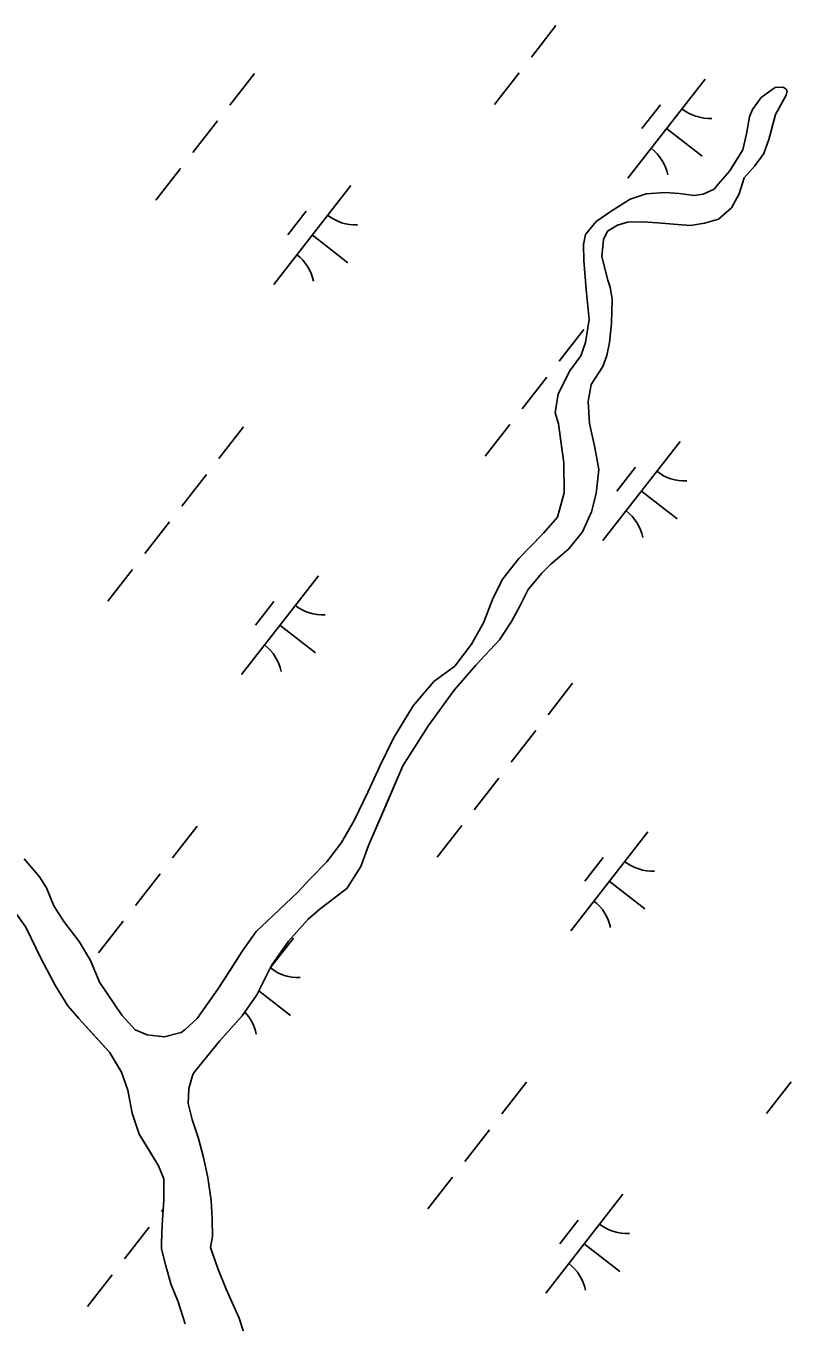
# Model space of a CAD drawing. Extents: x 3888273 to 3909528, y 158682 to 181032.
# Drawn here: x 3899923 to 3900228, y 174166 to 174683 of the extents above; entities that cross this region are included whole.
import ezdxf

# ---------------------------------------------------------------- set-up
doc = ezdxf.new("R2010")
doc.units = 0
doc.layers.add('V-TOPO-SHOR', color=7, linetype='Continuous')
doc.layers.add('V-WETL-SWMP', color=7, linetype='Continuous')

msp = doc.modelspace()

# ---------------------------------------------------------------- linework, layer by layer
at = {"layer": 'V-TOPO-SHOR'}
for points in [[(3900040.42, 174331.07), (3900051.11, 174339.17), (3900056.61, 174348.01), (3900059.71, 174356.43), (3900066.34, 174371.67), (3900073.35, 174388.11), (3900083.56, 174404.18), (3900093.8, 174418.26), (3900102.47, 174428.33), (3900111.95, 174438.41), (3900116.66, 174445.65), (3900120.19, 174452.07), (3900123.32, 174458.49), (3900128.83, 174464.94), (3900132.39, 174468.57), (3900139.51, 174474.63), (3900145.03, 174481.47), (3900148.54, 174489.5), (3900150.46, 174496.7), (3900151.56, 174506.3), (3900149.87, 174515.06), (3900147.77, 174524.62), (3900147.28, 174533.39), (3900148.41, 174540.19), (3900153.12, 174547.43), (3900154.67, 174551.84), (3900155.82, 174557.04), (3900156.53, 174564.63), (3900156.83, 174574.22), (3900155.98, 174579), (3900155.16, 174581.78), (3900152.66, 174591.34), (3900153.39, 174598.13), (3900154.95, 174601.34), (3900158.92, 174603.78), (3900162.9, 174605.02), (3900168.88, 174605.08), (3900174.88, 174604.74), (3900182.87, 174604.03), (3900188.06, 174603.69), (3900193.64, 174604.54), (3900199.21, 174606.2), (3900204.35, 174610.64), (3900207.49, 174616.27), (3900209.42, 174622.67), (3900213.76, 174627.51), (3900217.3, 174632.34), (3900219.24, 174637.95), (3900221.93, 174647.95), (3900226.24, 174655.58), (3900226.62, 174657.19), (3900226.22, 174657.98), (3900225.01, 174658.77), (3900221.82, 174658.73), (3900220.63, 174657.92), (3900216.27, 174654.68), (3900212.73, 174649.86), (3900211.56, 174647.05), (3900210.43, 174640.25), (3900208.9, 174633.85), (3900204.98, 174627.42), (3900203.8, 174625.41), (3900199.06, 174620.17), (3900197.49, 174618.16), (3900193.12, 174616.12), (3900189.53, 174615.68), (3900183.54, 174616.42), (3900177.94, 174616.76), (3900170.37, 174616.28), (3900164, 174614.21), (3900156.46, 174609.34), (3900150.52, 174605.29), (3900146.18, 174600.05), (3900145.43, 174596.05), (3900145.49, 174589.67), (3900146.41, 174578.1), (3900147.73, 174566.14), (3900146.23, 174556.94), (3900144.29, 174551.73), (3900139.96, 174545.7), (3900135.27, 174536.46), (3900134.15, 174528.87), (3900135.4, 174524.49), (3900136.26, 174518.51), (3900137.56, 174508.94), (3900137.68, 174496.97), (3900134.99, 174487.36), (3900129.47, 174480.91), (3900123.94, 174475.27), (3900119.59, 174470.83), (3900113.29, 174462.78), (3900109.38, 174455.15), (3900105.49, 174445.13), (3900100.79, 174436.7), (3900094.1, 174427.85), (3900085.78, 174421.77), (3900077.49, 174412.1), (3900069.64, 174399.24), (3900064.17, 174388.01), (3900059.49, 174377.58), (3900054.02, 174366.35)], [(3900054.02, 174366.35), (3900048.92, 174357.51), (3900043.02, 174349.86), (3900036.3, 174343.01), (3900031.56, 174337.76), (3900021.68, 174328.48), (3900014.96, 174322.02), (3900009.45, 174314.38), (3900004.35, 174306.34), (3899999.63, 174299.11), (3899991.37, 174287.44), (3899986.63, 174283), (3899985.04, 174281.79), (3899978.28, 174280.12), (3899971.48, 174280.85), (3899966.67, 174282.79), (3899961.42, 174288.73), (3899952.5, 174301.8), (3899948.81, 174310.55), (3899944.34, 174318.09), (3899938.27, 174326.01), (3899934.21, 174332.35), (3899931.34, 174339.51), (3899928.5, 174343.87), (3899922.44, 174350.99)], [(3900011.09, 174158.7), (3900008.2, 174167.86), (3900002.89, 174179.38), (3899999.6, 174187.73), (3899996.72, 174196.08), (3899997.47, 174200.48), (3899997.4, 174207.66), (3899996.93, 174214.84), (3899995.63, 174224.01), (3899993.95, 174231.98), (3899991.88, 174239.54), (3899989.4, 174247.1), (3899987.74, 174253.47), (3899988.07, 174259.46), (3899989.61, 174265.07), (3899990.4, 174266.27), (3900000.25, 174278.35), (3900009.33, 174288.43), (3900015.23, 174296.87), (3900021.09, 174308.51), (3900027.78, 174318.17), (3900035.67, 174327.03), (3900040.42, 174331.07)], [(3899919.08, 174329.4), (3899923.13, 174323.85)], [(3899923.13, 174323.85), (3899929.25, 174311.14), (3899934.95, 174300.43), (3899939.82, 174292.49), (3899944.27, 174287.35), (3899950.33, 174280.62), (3899956.38, 174273.9), (3899961.26, 174265.97), (3899963.73, 174258.81), (3899965.42, 174249.64), (3899968.31, 174241.29), (3899972.37, 174234.55), (3899976.02, 174228.6), (3899978.07, 174223.43), (3899978.16, 174215.05), (3899977.46, 174205.06), (3899977.14, 174197.87), (3899977.17, 174195.47), (3899978.84, 174188.7), (3899980.91, 174181.54), (3899983.77, 174174.39), (3899986.66, 174165.63)]]:
    msp.add_lwpolyline(points, dxfattribs=at)
at = {"layer": 'V-WETL-SWMP'}
for p, q in [((3900134.44, 174683.47), (3900124.62, 174670.84)), ((3900014.24, 174664.28), (3900004.42, 174651.65)), ((3900119.71, 174664.53), (3900109.88, 174651.9)), ((3900193.85, 174662.05), (3900163.15, 174622.59)), ((3900216.27, 174654.68), (3900220.63, 174657.92)), ((3900220.63, 174657.92), (3900221.82, 174658.73)), ((3900221.82, 174658.73), (3900225.01, 174658.77)), ((3900225.01, 174658.77), (3900226.21, 174657.98)), ((3900226.21, 174657.98), (3900226.62, 174657.19)), ((3900226.62, 174657.19), (3900226.24, 174655.58)), ((3900176.09, 174651.79), (3900168.72, 174642.32)), ((3900212.73, 174649.86), (3900216.27, 174654.68)), ((3900226.24, 174655.58), (3900221.93, 174647.96)), ((3900210.43, 174640.25), (3900211.56, 174647.05)), ((3900211.56, 174647.05), (3900212.73, 174649.86)), ((3900221.93, 174647.96), (3900219.24, 174637.95)), ((3899999.51, 174645.34), (3899989.68, 174632.71)), ((3900178.5, 174642.32), (3900192.7, 174631.27)), ((3900208.9, 174633.85), (3900210.43, 174640.25)), ((3900219.24, 174637.95), (3900217.3, 174632.34)), ((3900203.8, 174625.41), (3900208.9, 174633.85)), ((3900217.3, 174632.34), (3900213.76, 174627.51)), ((3899984.77, 174626.4), (3899974.94, 174613.77)), ((3900213.76, 174627.51), (3900209.42, 174622.67)), ((3900199.07, 174620.17), (3900203.8, 174625.41)), ((3900209.42, 174622.67), (3900207.49, 174616.27)), ((3900052.61, 174619.6), (3900021.9, 174580.14)), ((3900164, 174614.21), (3900170.36, 174616.27)), ((3900170.36, 174616.27), (3900177.94, 174616.75)), ((3900177.94, 174616.75), (3900183.54, 174616.41)), ((3900183.54, 174616.41), (3900189.53, 174615.68)), ((3900189.53, 174615.68), (3900193.12, 174616.11)), ((3900193.12, 174616.11), (3900197.49, 174618.16)), ((3900197.49, 174618.16), (3900199.07, 174620.17)), ((3900207.49, 174616.27), (3900204.36, 174610.64)), ((3900156.46, 174609.34), (3900164, 174614.21)), ((3900204.36, 174610.64), (3900199.21, 174606.2)), ((3900034.85, 174609.35), (3900027.48, 174599.87)), ((3900146.18, 174600.05), (3900150.52, 174605.29)), ((3900150.52, 174605.29), (3900156.46, 174609.34)), ((3900162.9, 174605.02), (3900158.92, 174603.78)), ((3900168.88, 174605.08), (3900162.9, 174605.02)), ((3900174.88, 174604.75), (3900168.88, 174605.08)), ((3900199.21, 174606.2), (3900193.64, 174604.54)), ((3900037.26, 174599.87), (3900051.46, 174588.82)), ((3900145.43, 174596.05), (3900146.18, 174600.05)), ((3900154.95, 174601.34), (3900153.39, 174598.13)), ((3900158.92, 174603.78), (3900154.95, 174601.34)), ((3900182.87, 174604.03), (3900174.88, 174604.75)), ((3900188.06, 174603.69), (3900182.87, 174604.03)), ((3900193.64, 174604.54), (3900188.06, 174603.69)), ((3900145.49, 174589.67), (3900145.43, 174596.05)), ((3900153.39, 174598.13), (3900152.66, 174591.34)), ((3900146.41, 174578.1), (3900145.49, 174589.67)), ((3900152.66, 174591.34), (3900155.16, 174581.78)), ((3900155.16, 174581.78), (3900155.98, 174579)), ((3900147.73, 174566.14), (3900146.41, 174578.1)), ((3900155.98, 174579), (3900156.83, 174574.22)), ((3900156.83, 174574.22), (3900156.53, 174564.63)), ((3900146.23, 174556.94), (3900147.73, 174566.14)), ((3900156.53, 174564.63), (3900155.81, 174557.04)), ((3900145.52, 174562.14), (3900135.7, 174549.51)), ((3900144.29, 174551.73), (3900146.23, 174556.94)), ((3900155.81, 174557.04), (3900154.67, 174551.84)), ((3900139.96, 174545.7), (3900144.29, 174551.73)), ((3900154.67, 174551.84), (3900153.12, 174547.43)), ((3900130.79, 174543.2), (3900120.96, 174530.57)), ((3900135.27, 174536.46), (3900139.96, 174545.7)), ((3900153.12, 174547.43), (3900148.41, 174540.2)), ((3900148.41, 174540.2), (3900147.28, 174533.4)), ((3900134.15, 174528.87), (3900135.27, 174536.46)), ((3900147.28, 174533.4), (3900147.77, 174524.62)), ((3900135.4, 174524.49), (3900134.15, 174528.87)), ((3900009.81, 174523.29), (3899999.99, 174510.66)), ((3900116.05, 174524.25), (3900106.22, 174511.63)), ((3900137.56, 174508.94), (3900135.4, 174524.49)), ((3900147.77, 174524.62), (3900149.87, 174515.06)), ((3900183.89, 174517.46), (3900153.18, 174478)), ((3900149.87, 174515.06), (3900151.56, 174506.3)), ((3900137.68, 174496.97), (3900137.56, 174508.94)), ((3900166.13, 174507.2), (3900158.76, 174497.73)), ((3899995.08, 174504.35), (3899985.25, 174491.72)), ((3900151.56, 174506.3), (3900150.46, 174496.7)), ((3900134.99, 174487.36), (3900137.68, 174496.97)), ((3900150.46, 174496.7), (3900148.54, 174489.5)), ((3900168.54, 174497.73), (3900182.74, 174486.67)), ((3900129.47, 174480.91), (3900134.99, 174487.36)), ((3900148.54, 174489.5), (3900145.03, 174481.48)), ((3899980.34, 174485.4), (3899970.51, 174472.78)), ((3900119.59, 174470.83), (3900129.47, 174480.91)), ((3900145.03, 174481.48), (3900139.51, 174474.63)), ((3900113.29, 174462.78), (3900119.59, 174470.83)), ((3900139.51, 174474.63), (3900132.39, 174468.57)), ((3899965.6, 174466.46), (3899955.77, 174453.83)), ((3900132.39, 174468.57), (3900128.84, 174464.94)), ((3900039.74, 174463.99), (3900009.04, 174424.53)), ((3900109.38, 174455.15), (3900113.29, 174462.78)), ((3900128.84, 174464.94), (3900123.31, 174458.49)), ((3900105.49, 174445.13), (3900109.38, 174455.15)), ((3900123.31, 174458.49), (3900120.19, 174452.07)), ((3900021.99, 174453.73), (3900014.62, 174444.26)), ((3900120.19, 174452.07), (3900116.66, 174445.65)), ((3900100.79, 174436.7), (3900105.49, 174445.13)), ((3900116.66, 174445.65), (3900111.95, 174438.41)), ((3900024.39, 174444.26), (3900038.6, 174433.2)), ((3900094.1, 174427.85), (3900100.79, 174436.7)), ((3900111.95, 174438.41), (3900102.47, 174428.33)), ((3900085.77, 174421.77), (3900094.1, 174427.85)), ((3900102.47, 174428.33), (3900093.8, 174418.26)), ((3900077.49, 174412.1), (3900085.77, 174421.77)), ((3900141.09, 174421.14), (3900131.27, 174408.51)), ((3900093.8, 174418.26), (3900083.56, 174404.18)), ((3900069.64, 174399.24), (3900077.49, 174412.1)), ((3900083.56, 174404.18), (3900073.35, 174388.11)), ((3900064.17, 174388.01), (3900069.64, 174399.24)), ((3900126.36, 174402.2), (3900116.53, 174389.57)), ((3900059.49, 174377.58), (3900064.17, 174388.01)), ((3900073.35, 174388.11), (3900059.71, 174356.43)), ((3900111.62, 174383.26), (3900101.79, 174370.63)), ((3900054.02, 174366.35), (3900059.49, 174377.58)), ((3899991.42, 174364.07), (3899981.59, 174351.45)), ((3900048.92, 174357.51), (3900054.02, 174366.35)), ((3900096.88, 174364.32), (3900087.06, 174351.69)), ((3900043.02, 174349.86), (3900048.92, 174357.51)), ((3900171.02, 174361.84), (3900140.32, 174322.38)), ((3900059.71, 174356.43), (3900056.61, 174348.01)), ((3899922.44, 174350.99), (3899928.5, 174343.87)), ((3900036.3, 174343.01), (3900043.02, 174349.86)), ((3900056.61, 174348.01), (3900051.11, 174339.17)), ((3900153.27, 174351.59), (3900145.9, 174342.11)), ((3899928.5, 174343.87), (3899931.34, 174339.51)), ((3899976.68, 174345.13), (3899966.85, 174332.5)), ((3900031.56, 174337.77), (3900036.3, 174343.01)), ((3900155.67, 174342.11), (3900169.88, 174331.06)), ((3899931.34, 174339.51), (3899934.21, 174332.35)), ((3900021.68, 174328.48), (3900031.56, 174337.77)), ((3900051.11, 174339.17), (3900040.42, 174331.07)), ((3899934.21, 174332.35), (3899938.27, 174326.01)), ((3900040.42, 174331.07), (3900035.67, 174327.03)), ((3899938.27, 174326.01), (3899944.34, 174318.09)), ((3899961.94, 174326.19), (3899952.12, 174313.56)), ((3900014.96, 174322.02), (3900021.68, 174328.48)), ((3900035.67, 174327.03), (3900027.78, 174318.16)), ((3899929.25, 174311.14), (3899923.12, 174323.85)), ((3900009.45, 174314.38), (3900014.96, 174322.02)), ((3899944.34, 174318.09), (3899948.81, 174310.55)), ((3900029.78, 174319.39), (3900020.68, 174307.7)), ((3900027.78, 174318.16), (3900021.09, 174308.51)), ((3899934.95, 174300.42), (3899929.25, 174311.14)), ((3899948.81, 174310.55), (3899952.5, 174301.8)), ((3899999.63, 174299.11), (3900009.45, 174314.38)), ((3900021.09, 174308.51), (3900015.23, 174296.87)), ((3899939.82, 174292.49), (3899934.95, 174300.42)), ((3899952.5, 174301.8), (3899961.42, 174288.73)), ((3899991.37, 174287.44), (3899999.63, 174299.11)), ((3900015.23, 174296.87), (3900009.33, 174288.43)), ((3900016.01, 174298.43), (3900028.64, 174288.61)), ((3899944.27, 174287.35), (3899939.82, 174292.49)), ((3899956.38, 174273.9), (3899944.27, 174287.35)), ((3899961.42, 174288.73), (3899966.67, 174282.79)), ((3899986.63, 174283), (3899991.37, 174287.44)), ((3900009.33, 174288.43), (3900000.25, 174278.35)), ((3899966.67, 174282.79), (3899971.48, 174280.85)), ((3899971.48, 174280.85), (3899978.28, 174280.12)), ((3899978.28, 174280.12), (3899985.04, 174281.79)), ((3899985.04, 174281.79), (3899986.63, 174283)), ((3900000.25, 174278.35), (3899990.4, 174266.27)), ((3899961.26, 174265.97), (3899956.38, 174273.9)), ((3899963.73, 174258.81), (3899961.26, 174265.97)), ((3899989.61, 174265.07), (3899988.07, 174259.46)), ((3899990.4, 174266.27), (3899989.61, 174265.07)), ((3899965.42, 174249.64), (3899963.73, 174258.81)), ((3899988.07, 174259.46), (3899987.74, 174253.47)), ((3900122.7, 174261.93), (3900112.87, 174249.3)), ((3900228.16, 174262.17), (3900218.34, 174249.54)), ((3899987.74, 174253.47), (3899989.4, 174247.1)), ((3899968.3, 174241.29), (3899965.42, 174249.64)), ((3899989.4, 174247.1), (3899991.88, 174239.54)), ((3899976.02, 174228.6), (3899968.3, 174241.29)), ((3899991.88, 174239.54), (3899993.95, 174231.98)), ((3900107.96, 174242.99), (3900098.14, 174230.36)), ((3899978.07, 174223.43), (3899976.02, 174228.6)), ((3899993.95, 174231.98), (3899995.63, 174224.01)), ((3899978.16, 174215.05), (3899978.07, 174223.43)), ((3899995.63, 174224.01), (3899996.93, 174214.84)), ((3900093.22, 174224.05), (3900083.4, 174211.42)), ((3900161.06, 174217.25), (3900130.36, 174177.79)), ((3899977.47, 174205.06), (3899978.16, 174215.05)), ((3899996.93, 174214.84), (3899997.4, 174207.66)), ((3899977.91, 174211.41), (3899977.16, 174210.45)), ((3899997.4, 174207.66), (3899997.48, 174200.48)), ((3900143.31, 174206.99), (3900135.94, 174197.52)), ((3899972.25, 174204.14), (3899962.43, 174191.51)), ((3899977.14, 174197.87), (3899977.47, 174205.06)), ((3899977.17, 174195.47), (3899977.14, 174197.87)), ((3899997.48, 174200.48), (3899996.72, 174196.08)), ((3900145.71, 174197.52), (3900159.92, 174186.47)), ((3899978.84, 174188.71), (3899977.17, 174195.47)), ((3899996.72, 174196.08), (3899999.6, 174187.73)), ((3899980.91, 174181.54), (3899978.84, 174188.71)), ((3899999.6, 174187.73), (3900002.89, 174179.38)), ((3899957.51, 174185.19), (3899947.69, 174172.57)), ((3899983.78, 174174.39), (3899980.91, 174181.54)), ((3900002.89, 174179.38), (3900008.2, 174167.86)), ((3899986.66, 174165.63), (3899983.78, 174174.39)), ((3900008.2, 174167.86), (3900011.09, 174158.7))]:
    msp.add_line(p, q, dxfattribs=at)
for centre, start, end in [((3900195.65, 174663.98), 231.343, 272.8866), ((3900161.72, 174620.38), 11.343, 52.8866), ((3900054.41, 174621.53), 231.343, 272.8866), ((3900020.48, 174577.93), 11.343, 52.8866), ((3900185.69, 174519.38), 231.343, 272.8866), ((3900151.76, 174475.78), 11.343, 52.8866), ((3900041.54, 174465.91), 231.343, 272.8866), ((3900007.62, 174422.31), 11.343, 52.8866), ((3900172.82, 174363.77), 231.343, 272.8866), ((3900138.9, 174320.17), 11.343, 52.8866), ((3900031.58, 174321.32), 231.4593, 272.8866), ((3899997.66, 174277.72), 11.343, 43.8281), ((3900162.86, 174219.17), 231.343, 272.8866), ((3900128.94, 174175.57), 11.343, 52.8866)]:
    msp.add_arc(centre, 17.62, start, end, dxfattribs=at)

doc.saveas('drawing.dxf')
